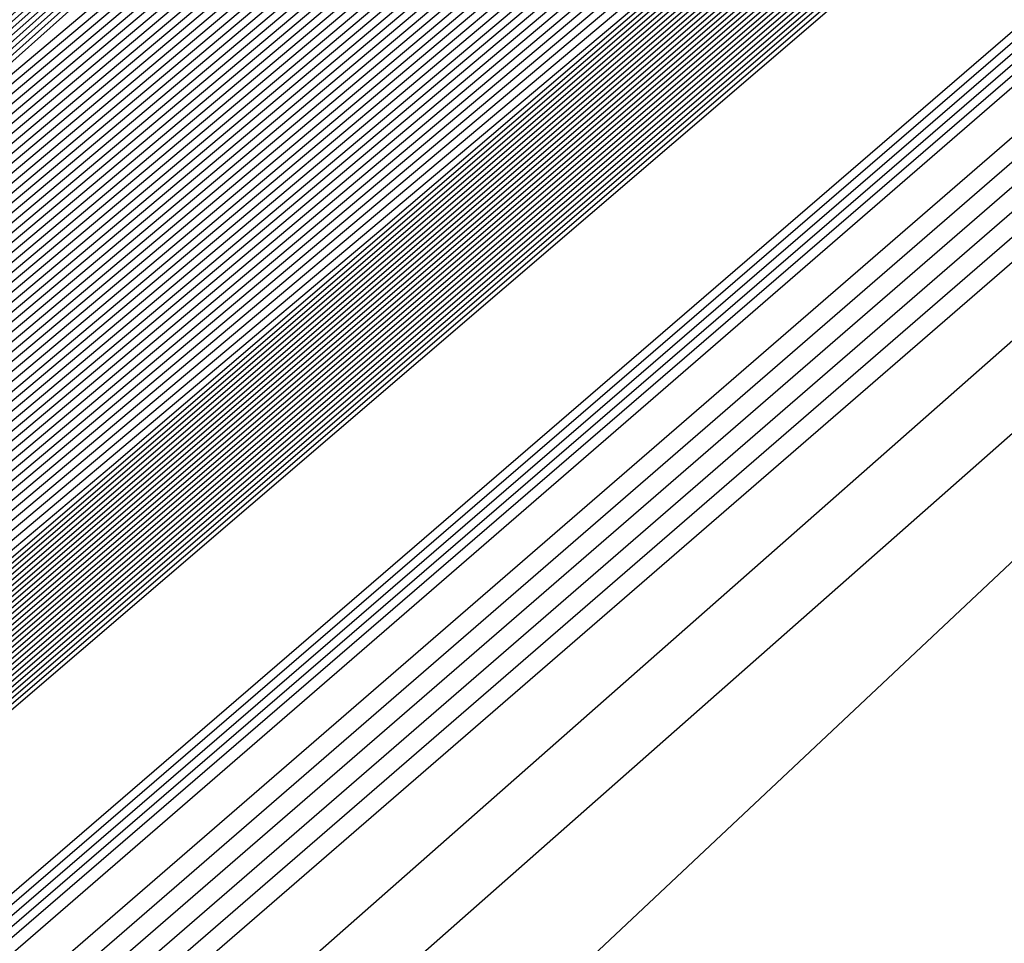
# Model space of a CAD drawing. Extents: x 3249832 to 3255657, y 13789405 to 13793316.
# Tile 743 of 1056: x 3253206.827 to 3253207.246, y 13791255.596 to 13791255.989. Entities that reach past the tile are written whole.
import ezdxf

# ---------------------------------------------------------------- set-up
doc = ezdxf.new("R2010")
doc.units = 0
doc.header["$LTSCALE"] = 100
doc.header["$MEASUREMENT"] = 0
for name, color, linetype in [('GRATIO_03231_CON', 1, 'CONTINUOUS'), ('GRATIO_0323_ICON', 1, 'CONTINUOUS'), ('TARGETS_EAST', 7, 'CONTINUOUS')]:
    doc.layers.add(name, color=color, linetype=linetype)

# ---------------------------------------------------------------- blocks, each defined once
blk = doc.blocks.new('Gratio_032316_contours')
at = {"layer": 'GRATIO_03231_CON', "color": 5, "linetype": 'Continuous', "flags": 128}
for points in [[(3253294.02117, 13791331.04278), (3253275.51252, 13791314.84857), (3253259.74641, 13791301.11971), (3253250.90118, 13791293.4869), (3253247.60749, 13791290.71421), (3253247.10911, 13791290.34906), (3253246.71171, 13791290.01217), (3253243.96878, 13791287.61762), (3253236.49572, 13791281.15281), (3253223.09361, 13791269.61112), (3253207.30623, 13791256.00981), (3253193.86302, 13791244.37213), (3253186.31196, 13791237.71784), (3253183.47503, 13791235.05279)], [(3253293.83167, 13791330.88045), (3253275.39736, 13791314.75135), (3253259.6945, 13791301.07777), (3253250.88464, 13791293.47583), (3253247.60402, 13791290.71447), (3253247.10757, 13791290.35085), (3253246.69656, 13791290.00204), (3253243.85762, 13791287.52479), (3253236.12374, 13791280.8358), (3253222.25472, 13791268.89288), (3253205.91767, 13791254.81834), (3253192.00653, 13791242.77561), (3253184.19264, 13791235.88971), (3253181.25697, 13791233.1319)], [(3253293.64218, 13791330.71812), (3253275.28219, 13791314.65413), (3253259.64258, 13791301.03582), (3253250.8681, 13791293.46475), (3253247.60055, 13791290.71473), (3253247.10604, 13791290.35265), (3253246.68141, 13791289.99191), (3253243.74646, 13791287.43197), (3253235.75176, 13791280.51879), (3253221.41583, 13791268.17464), (3253204.52912, 13791253.62687), (3253190.15004, 13791241.1791), (3253182.07332, 13791234.06158)], [(3253293.45268, 13791330.55578), (3253275.16702, 13791314.55691), (3253259.59067, 13791300.99388), (3253250.85155, 13791293.45368), (3253247.59708, 13791290.71499), (3253247.10451, 13791290.35445), (3253246.66626, 13791289.98178), (3253243.6353, 13791287.33914), (3253235.37978, 13791280.20179), (3253220.57694, 13791267.4564), (3253203.14057, 13791252.4354), (3253188.29355, 13791239.58258), (3253179.954, 13791232.23346)], [(3253308.44452, 13791343.76579), (3253293.07368, 13791330.23112), (3253274.93669, 13791314.36246), (3253259.48684, 13791300.90999), (3253250.81847, 13791293.43152), (3253247.59013, 13791290.71551), (3253247.10144, 13791290.35804), (3253246.63595, 13791289.96152), (3253243.41298, 13791287.15349), (3253234.63582, 13791279.56777), (3253218.89917, 13791266.01993), (3253200.36346, 13791250.05246), (3253184.58057, 13791236.38955), (3253175.71733, 13791228.58423), (3253172.40047, 13791225.5046), (3253171.87167, 13791224.84758), (3253171.83099, 13791224.68776), (3253171.81192, 13791224.61054), (3253171.80631, 13791224.57903), (3253171.80709, 13791224.56196), (3253171.81141, 13791224.55077), (3253171.8175, 13791224.5425)], [(3253308.192, 13791343.54795), (3253292.88418, 13791330.06879), (3253274.82152, 13791314.26524), (3253259.43492, 13791300.86805), (3253250.80192, 13791293.42045), (3253247.58666, 13791290.71576), (3253247.09991, 13791290.35984), (3253246.63023, 13791289.95949), (3253243.37731, 13791287.12548), (3253234.5186, 13791279.46953), (3253219.10173, 13791266.20888), (3253203.65505, 13791252.98282), (3253196.57706, 13791247.03615)], [(3253307.93948, 13791343.33011), (3253292.69468, 13791329.90645), (3253274.70635, 13791314.16802), (3253259.38301, 13791300.82611), (3253250.78538, 13791293.40937), (3253247.58319, 13791290.71602), (3253247.09838, 13791290.36164), (3253246.63006, 13791289.96223), (3253243.38596, 13791287.13554), (3253234.55099, 13791279.49977), (3253219.17525, 13791266.27429), (3253203.76972, 13791253.08339), (3253196.71057, 13791247.15255)], [(3253307.68696, 13791343.11228), (3253292.50518, 13791329.74412), (3253274.59119, 13791314.0708), (3253259.33109, 13791300.78416), (3253250.76884, 13791293.3983), (3253247.57972, 13791290.71628), (3253247.09685, 13791290.36343), (3253246.62988, 13791289.96496), (3253243.39462, 13791287.1456), (3253234.58339, 13791279.53), (3253219.24877, 13791266.33971), (3253203.88439, 13791253.18397), (3253196.84408, 13791247.26894)], [(3253307.18192, 13791342.67661), (3253292.12619, 13791329.41946), (3253274.36086, 13791313.87636), (3253259.22726, 13791300.70028), (3253250.73575, 13791293.37615), (3253247.57277, 13791290.7168), (3253247.09378, 13791290.36703), (3253246.62953, 13791289.97042), (3253243.41193, 13791287.16573), (3253234.64818, 13791279.59048), (3253219.39582, 13791266.47055), (3253204.11372, 13791253.38512), (3253197.11109, 13791247.50173)], [(3253306.9294, 13791342.45877), (3253291.93669, 13791329.25712), (3253274.24569, 13791313.77914), (3253259.17535, 13791300.65833), (3253250.71921, 13791293.36507), (3253247.5693, 13791290.71706), (3253247.09225, 13791290.36882), (3253246.62935, 13791289.97315), (3253243.42058, 13791287.17579), (3253234.68057, 13791279.62072), (3253219.46933, 13791266.53596), (3253204.22838, 13791253.4857), (3253197.2446, 13791247.61813)], [(3253306.67688, 13791342.24094), (3253291.74719, 13791329.09479), (3253274.13052, 13791313.68192), (3253259.12343, 13791300.61639), (3253250.70267, 13791293.354), (3253247.56583, 13791290.71731), (3253247.09072, 13791290.37062), (3253246.62918, 13791289.97588), (3253243.42924, 13791287.18585), (3253234.71297, 13791279.65096), (3253219.54285, 13791266.60138), (3253204.34305, 13791253.58627), (3253197.37811, 13791247.73453)], [(3253306.42436, 13791342.0231), (3253291.55769, 13791328.93246), (3253274.01535, 13791313.58469), (3253259.07151, 13791300.57445), (3253250.68613, 13791293.34292), (3253247.56236, 13791290.71757), (3253247.08919, 13791290.37242), (3253246.629, 13791289.97862), (3253243.43789, 13791287.19591), (3253234.74536, 13791279.68119), (3253219.61637, 13791266.6668), (3253204.45771, 13791253.68685), (3253197.51162, 13791247.85092)], [(3253305.91932, 13791341.58743), (3253291.17869, 13791328.60779), (3253273.78502, 13791313.39025), (3253258.96768, 13791300.49056), (3253250.65304, 13791293.32077), (3253247.55541, 13791290.71809), (3253247.08612, 13791290.37601), (3253246.62865, 13791289.98408), (3253243.4552, 13791287.21604), (3253234.81015, 13791279.74167), (3253219.76341, 13791266.79763), (3253204.68704, 13791253.888), (3253197.77863, 13791248.08372)], [(3253305.6668, 13791341.36959), (3253290.98919, 13791328.44546), (3253273.66985, 13791313.29303), (3253258.91577, 13791300.44861), (3253250.6365, 13791293.30969), (3253247.55194, 13791290.71835), (3253247.08459, 13791290.37781), (3253246.62848, 13791289.98681), (3253243.46386, 13791287.2261), (3253234.84255, 13791279.77191), (3253219.83693, 13791266.86305), (3253204.80171, 13791253.98858), (3253197.91214, 13791248.20012)], [(3253305.41428, 13791341.15176), (3253290.79969, 13791328.28313), (3253273.55469, 13791313.19581), (3253258.86385, 13791300.40667), (3253250.61995, 13791293.29862), (3253247.54847, 13791290.71861), (3253247.08306, 13791290.3796), (3253246.6283, 13791289.98954), (3253243.47251, 13791287.23616), (3253234.87494, 13791279.80214), (3253219.91045, 13791266.92847), (3253204.91637, 13791254.08915), (3253198.04565, 13791248.31651)], [(3253305.16176, 13791340.93392), (3253290.6102, 13791328.1208), (3253273.43952, 13791313.09859), (3253258.81194, 13791300.36473), (3253250.60341, 13791293.28754), (3253247.545, 13791290.71886), (3253247.08152, 13791290.3814), (3253246.62812, 13791289.99227), (3253243.48117, 13791287.24622), (3253234.90734, 13791279.83238), (3253219.98397, 13791266.99388), (3253205.03104, 13791254.18973), (3253198.17916, 13791248.43291)], [(3253304.65672, 13791340.49825), (3253290.2312, 13791327.79613), (3253273.20919, 13791312.90414), (3253258.70811, 13791300.28084), (3253250.57033, 13791293.26539), (3253247.53805, 13791290.71938), (3253247.07846, 13791290.385), (3253246.62777, 13791289.99774), (3253243.49848, 13791287.26634), (3253234.97213, 13791279.89286), (3253220.13101, 13791267.12472), (3253205.26037, 13791254.39088), (3253198.44617, 13791248.6657)], [(3253304.4042, 13791340.28041), (3253290.0417, 13791327.6338), (3253273.09402, 13791312.80692), (3253258.65619, 13791300.2389), (3253250.55378, 13791293.25432), (3253247.53458, 13791290.71964), (3253247.07693, 13791290.38679), (3253246.6276, 13791290.00047), (3253243.50713, 13791287.2764), (3253235.00453, 13791279.9231), (3253220.20453, 13791267.19013), (3253205.37503, 13791254.49146), (3253198.57968, 13791248.7821)], [(3253304.15168, 13791340.06258), (3253289.8522, 13791327.47147), (3253272.97886, 13791312.7097), (3253258.60428, 13791300.19695), (3253250.53724, 13791293.24324), (3253247.53111, 13791290.7199), (3253247.07539, 13791290.38859), (3253246.62742, 13791290.0032), (3253243.51579, 13791287.28647), (3253235.03692, 13791279.95333), (3253220.27805, 13791267.25555), (3253205.4897, 13791254.59203), (3253198.71319, 13791248.8985)], [(3253303.89916, 13791339.84474), (3253289.6627, 13791327.30914), (3253272.86369, 13791312.61248), (3253258.55236, 13791300.15501), (3253250.5207, 13791293.23216), (3253247.52764, 13791290.72015), (3253247.07386, 13791290.39039), (3253246.62724, 13791290.00593), (3253243.52444, 13791287.29653), (3253235.06932, 13791279.98357), (3253220.35157, 13791267.32097), (3253205.60436, 13791254.69261), (3253198.8467, 13791249.01489)], [(3253303.39412, 13791339.40907), (3253289.2837, 13791326.98447), (3253272.63335, 13791312.41804), (3253258.44853, 13791300.07112), (3253250.48761, 13791293.21001), (3253247.52069, 13791290.72067), (3253247.0708, 13791290.39398), (3253246.62689, 13791290.0114), (3253243.54175, 13791287.31665), (3253235.13411, 13791280.04405), (3253220.49861, 13791267.4518), (3253205.83369, 13791254.89376), (3253199.11371, 13791249.24769)], [(3253303.1416, 13791339.19123), (3253289.09421, 13791326.82214), (3253272.51819, 13791312.32081), (3253258.39661, 13791300.02918), (3253250.47107, 13791293.19894), (3253247.51722, 13791290.72093), (3253247.06927, 13791290.39578), (3253246.62672, 13791290.01413), (3253243.55041, 13791287.32671), (3253235.1665, 13791280.07429), (3253220.57213, 13791267.51722), (3253205.94836, 13791254.99434), (3253199.24722, 13791249.36409)], [(3253302.88908, 13791338.9734), (3253288.90471, 13791326.65981), (3253272.40302, 13791312.22359), (3253258.3447, 13791299.98724), (3253250.45453, 13791293.18786), (3253247.51375, 13791290.72119), (3253247.06773, 13791290.39757), (3253246.62654, 13791290.01686), (3253243.55907, 13791287.33677), (3253235.1989, 13791280.10452), (3253220.64565, 13791267.58263), (3253206.06302, 13791255.09491), (3253199.38073, 13791249.48048)], [(3253302.63656, 13791338.75556), (3253288.71521, 13791326.49747), (3253272.28786, 13791312.12637), (3253258.29278, 13791299.94529), (3253250.43798, 13791293.17679), (3253247.51028, 13791290.72145), (3253247.0662, 13791290.39937), (3253246.62637, 13791290.01959), (3253243.56772, 13791287.34683), (3253235.23129, 13791280.13476), (3253220.71917, 13791267.64805), (3253206.17769, 13791255.19549), (3253199.51423, 13791249.59688)], [(3253302.13153, 13791338.31989), (3253288.33621, 13791326.17281), (3253272.05752, 13791311.93193), (3253258.18895, 13791299.8614), (3253250.4049, 13791293.15464), (3253247.50334, 13791290.72196), (3253247.06314, 13791290.40297), (3253246.62601, 13791290.02505), (3253243.58503, 13791287.36696), (3253235.29608, 13791280.19524), (3253220.86621, 13791267.77889), (3253206.40702, 13791255.39664), (3253199.78125, 13791249.82967)], [(3253301.879, 13791338.10206), (3253288.14671, 13791326.01048), (3253271.94236, 13791311.83471), (3253258.13704, 13791299.81946), (3253250.38836, 13791293.14356), (3253247.49986, 13791290.72222), (3253247.0616, 13791290.40476), (3253246.62584, 13791290.02779), (3253243.59369, 13791287.37702), (3253235.32848, 13791280.22547), (3253220.93973, 13791267.8443), (3253206.52168, 13791255.49722), (3253199.91476, 13791249.94607)], [(3253301.62648, 13791337.88422), (3253287.95721, 13791325.84815), (3253271.82719, 13791311.73748), (3253258.08512, 13791299.77752), (3253250.37181, 13791293.13248), (3253247.49639, 13791290.72248), (3253247.06007, 13791290.40656), (3253246.62566, 13791290.03052), (3253243.60234, 13791287.38708), (3253235.36087, 13791280.25571), (3253221.01325, 13791267.90972), (3253206.63635, 13791255.59779), (3253200.04827, 13791250.06247)], [(3253301.37397, 13791337.66638), (3253287.76771, 13791325.68581), (3253271.71202, 13791311.64027), (3253258.03321, 13791299.73557), (3253250.35527, 13791293.12141), (3253247.49292, 13791290.72274), (3253247.05854, 13791290.40836), (3253246.62549, 13791290.03325), (3253243.611, 13791287.39714), (3253235.39327, 13791280.28595), (3253221.08677, 13791267.97514), (3253206.75101, 13791255.69837), (3253200.18178, 13791250.17887)], [(3253300.86893, 13791337.23071), (3253287.38872, 13791325.36115), (3253271.48169, 13791311.44582), (3253257.92938, 13791299.65169), (3253250.32219, 13791293.09926), (3253247.48598, 13791290.72325), (3253247.05547, 13791290.41195), (3253246.62514, 13791290.03871), (3253243.62831, 13791287.41727), (3253235.45806, 13791280.34643), (3253221.23381, 13791268.10597), (3253206.98034, 13791255.89952), (3253200.44879, 13791250.41166)], [(3253300.61641, 13791337.01288), (3253287.19922, 13791325.19882), (3253271.36652, 13791311.3486), (3253257.87746, 13791299.60974), (3253250.30564, 13791293.08818), (3253247.4825, 13791290.72351), (3253247.05394, 13791290.41375), (3253246.62496, 13791290.04144), (3253243.63696, 13791287.42733), (3253235.49045, 13791280.37666), (3253221.30733, 13791268.17139), (3253207.09501, 13791256.0001), (3253200.5823, 13791250.52806)], [(3253300.36389, 13791336.79504), (3253287.00972, 13791325.03648), (3253271.25136, 13791311.25138), (3253257.82555, 13791299.5678), (3253250.2891, 13791293.07711), (3253247.47903, 13791290.72377), (3253247.05241, 13791290.41554), (3253246.62478, 13791290.04418), (3253243.64562, 13791287.43739), (3253235.52285, 13791280.4069), (3253221.38085, 13791268.2368), (3253207.20967, 13791256.10068), (3253200.71581, 13791250.64445)], [(3253300.11137, 13791336.57721), (3253286.82022, 13791324.87415), (3253271.13619, 13791311.15416), (3253257.77363, 13791299.52586), (3253250.27256, 13791293.06603), (3253247.47556, 13791290.72403), (3253247.05088, 13791290.41734), (3253246.62461, 13791290.04691), (3253243.65427, 13791287.44745), (3253235.55525, 13791280.43714), (3253221.45437, 13791268.30222), (3253207.32434, 13791256.20125), (3253200.84931, 13791250.76085)], [(3253299.60633, 13791336.14153), (3253286.44122, 13791324.54949), (3253270.90586, 13791310.95971), (3253257.6698, 13791299.44197), (3253250.23947, 13791293.04388), (3253247.46862, 13791290.72454), (3253247.04781, 13791290.42093), (3253246.62426, 13791290.05237), (3253243.67158, 13791287.46757), (3253235.62004, 13791280.49761), (3253221.60141, 13791268.43306), (3253207.55367, 13791256.4024), (3253201.11633, 13791250.99364)], [(3253299.35381, 13791335.9237), (3253286.25172, 13791324.38716), (3253270.79069, 13791310.86249), (3253257.61789, 13791299.40003), (3253250.22293, 13791293.0328), (3253247.46514, 13791290.7248), (3253247.04628, 13791290.42273), (3253246.62408, 13791290.0551), (3253243.68024, 13791287.47763), (3253235.65243, 13791280.52785), (3253221.67493, 13791268.49847), (3253207.66834, 13791256.50298), (3253201.24984, 13791251.11004)], [(3253299.10129, 13791335.70586), (3253286.06223, 13791324.22482), (3253270.67552, 13791310.76527), (3253257.56597, 13791299.35808), (3253250.20639, 13791293.02173), (3253247.46167, 13791290.72506), (3253247.04475, 13791290.42453), (3253246.62391, 13791290.05783), (3253243.68889, 13791287.4877), (3253235.68483, 13791280.55809), (3253221.74845, 13791268.56389), (3253207.783, 13791256.60355), (3253201.38335, 13791251.22644)], [(3253298.84877, 13791335.48803), (3253285.87273, 13791324.06249), (3253270.56035, 13791310.66805), (3253257.51405, 13791299.31614), (3253250.18984, 13791293.01065), (3253247.4582, 13791290.72532), (3253247.04322, 13791290.42633), (3253246.62373, 13791290.06056), (3253243.69755, 13791287.49776), (3253235.71722, 13791280.58833), (3253221.82197, 13791268.62931), (3253207.89767, 13791256.70413), (3253201.51686, 13791251.34284)], [(3253298.34373, 13791335.05235), (3253285.49373, 13791323.73782), (3253270.33006, 13791310.47357), (3253257.41034, 13791299.23211), (3253250.15702, 13791292.9882), (3253247.45165, 13791290.72536), (3253247.04061, 13791290.42937), (3253246.62378, 13791290.06555), (3253243.71512, 13791287.51757), (3253235.78213, 13791280.64867), (3253221.96904, 13791268.7601), (3253208.127, 13791256.90528), (3253201.78387, 13791251.57563)], [(3253298.09121, 13791334.83452), (3253285.30424, 13791323.57548), (3253270.21493, 13791310.37629), (3253257.35856, 13791299.19), (3253250.14077, 13791292.97675), (3253247.44864, 13791290.72505), (3253247.03961, 13791290.4305), (3253246.62406, 13791290.06771), (3253243.72406, 13791287.52727), (3253235.81466, 13791280.67874), (3253222.0426, 13791268.82547), (3253208.24167, 13791257.00585), (3253201.91738, 13791251.69203)], [(3253297.83869, 13791334.61668), (3253285.11475, 13791323.41314), (3253270.09981, 13791310.27902), (3253257.30679, 13791299.14788), (3253250.12455, 13791292.96527), (3253247.44567, 13791290.72468), (3253247.03867, 13791290.43158), (3253246.62439, 13791290.06982), (3253243.73305, 13791287.53693), (3253235.8472, 13791280.70879), (3253222.11616, 13791268.89083), (3253208.35634, 13791257.10642), (3253202.05089, 13791251.80842)], [(3253222.18973, 13791268.9562), (3253208.47101, 13791257.20698), (3253202.18439, 13791251.92482), (3253202.18439, 13791251.92482), (3253208.30778, 13791257.39414), (3253221.8874, 13791269.30278)], [(3253222.33685, 13791269.08692), (3253208.70035, 13791257.40813), (3253202.45141, 13791252.15761), (3253202.45141, 13791252.15761), (3253208.5381, 13791257.59416), (3253222.03635, 13791269.43142)], [(3253222.41042, 13791269.15229), (3253208.81502, 13791257.50869), (3253202.58492, 13791252.27401), (3253202.58492, 13791252.27401), (3253208.65326, 13791257.69417), (3253222.11082, 13791269.49575)], [(3253222.48398, 13791269.21765), (3253208.92969, 13791257.60926), (3253202.71843, 13791252.39041), (3253202.71843, 13791252.39041), (3253208.76842, 13791257.79418), (3253222.18529, 13791269.56007)], [(3253222.55754, 13791269.28301), (3253209.04436, 13791257.70983), (3253202.85194, 13791252.50681), (3253202.85193, 13791252.50681), (3253208.88358, 13791257.89419), (3253222.25977, 13791269.62439)], [(3253222.70467, 13791269.41374), (3253209.2737, 13791257.91097), (3253203.11895, 13791252.7396), (3253203.11895, 13791252.7396), (3253209.1139, 13791258.0942), (3253222.40871, 13791269.75304)], [(3253222.77823, 13791269.4791), (3253209.38837, 13791258.01154), (3253203.25246, 13791252.856), (3253203.25246, 13791252.856), (3253209.22906, 13791258.19421), (3253222.48319, 13791269.81736)], [(3253222.8518, 13791269.54447), (3253209.50304, 13791258.11211), (3253203.38597, 13791252.97239), (3253203.38597, 13791252.97239), (3253209.34422, 13791258.29422), (3253222.55766, 13791269.88168)], [(3253222.92536, 13791269.60983), (3253209.61771, 13791258.21268), (3253203.51947, 13791253.08879), (3253203.51947, 13791253.08879), (3253209.45938, 13791258.39423), (3253222.63214, 13791269.946)], [(3253294.55593, 13791331.78482), (3253282.65133, 13791321.30274), (3253268.6032, 13791309.01445), (3253256.6338, 13791298.60027), (3253249.91373, 13791292.81609), (3253247.40711, 13791290.71997), (3253247.02638, 13791290.44557), (3253246.62867, 13791290.09727), (3253243.8498, 13791287.66252), (3253236.27025, 13791281.09954), (3253223.07249, 13791269.74056), (3253209.84706, 13791258.41382), (3253203.78649, 13791253.32159), (3253203.78649, 13791253.32159), (3253209.68971, 13791258.59423), (3253222.78114, 13791270.07458), (3253235.89161, 13791281.53353), (3253243.79641, 13791288.43297), (3253249.04881, 13791292.99861), (3253256.14655, 13791299.14707), (3253268.13516, 13791309.52901), (3253282.25127, 13791321.73092), (3253294.2793, 13791332.07331)], [(3253294.30341, 13791331.56698), (3253282.46184, 13791321.1404), (3253268.48808, 13791308.91717), (3253256.58203, 13791298.55815), (3253249.89752, 13791292.80461), (3253247.40414, 13791290.71961), (3253247.02543, 13791290.44664), (3253246.629, 13791290.09938), (3253243.85878, 13791287.67218), (3253236.30279, 13791281.1296), (3253223.14605, 13791269.80592), (3253209.96173, 13791258.51439), (3253203.92, 13791253.43798), (3253203.92, 13791253.43798), (3253209.80487, 13791258.69424), (3253222.85565, 13791270.13885), (3253235.92547, 13791281.56208), (3253243.80512, 13791288.43921), (3253249.03601, 13791292.98573), (3253256.09723, 13791299.1022), (3253268.02248, 13791309.42905), (3253282.06389, 13791321.56632), (3253294.02824, 13791331.85395)], [(3253294.05089, 13791331.34915), (3253282.27235, 13791320.97806), (3253268.37296, 13791308.8199), (3253256.53026, 13791298.51602), (3253249.8813, 13791292.79314), (3253247.40117, 13791290.71925), (3253247.02448, 13791290.44772), (3253246.62933, 13791290.10149), (3253243.86776, 13791287.68184), (3253236.33533, 13791281.15966), (3253223.21961, 13791269.87129), (3253210.0764, 13791258.61496), (3253204.05351, 13791253.55438), (3253204.05351, 13791253.55438), (3253209.92004, 13791258.79424), (3253222.93017, 13791270.20313), (3253235.95934, 13791281.59062), (3253243.81382, 13791288.44544), (3253249.02321, 13791292.97286), (3253256.04791, 13791299.05733), (3253267.90979, 13791309.32909), (3253281.87651, 13791321.40172), (3253293.77719, 13791331.63458)], [(3253293.79837, 13791331.13131), (3253282.08285, 13791320.81572), (3253268.25784, 13791308.72262), (3253256.47849, 13791298.4739), (3253249.86508, 13791292.78166), (3253247.39821, 13791290.71889), (3253247.02354, 13791290.4488), (3253246.62966, 13791290.1036), (3253243.87675, 13791287.6915), (3253236.36787, 13791281.18972), (3253223.29318, 13791269.93665), (3253210.19107, 13791258.71553), (3253204.18702, 13791253.67078), (3253204.18701, 13791253.67078), (3253210.0352, 13791258.89424), (3253223.00468, 13791270.26741), (3253235.9932, 13791281.61917), (3253243.82253, 13791288.45167), (3253249.01041, 13791292.95999), (3253255.9986, 13791299.01245), (3253267.79711, 13791309.22914), (3253281.68913, 13791321.23712), (3253293.52613, 13791331.41522)], [(3253281.70387, 13791320.49104), (3253268.02759, 13791308.52807), (3253256.37495, 13791298.38965), (3253249.83265, 13791292.75871), (3253247.39227, 13791290.71816), (3253247.02165, 13791290.45095), (3253246.63032, 13791290.10782), (3253243.89471, 13791287.71083), (3253236.43295, 13791281.24983), (3253223.4403, 13791270.06738), (3253210.42041, 13791258.91666), (3253204.45403, 13791253.90357), (3253204.45403, 13791253.90357), (3253210.2655, 13791259.09429), (3253223.15342, 13791270.39627), (3253236.05998, 13791281.67732), (3253243.49467, 13791288.16911), (3253246.23629, 13791290.55891), (3253246.63094, 13791290.89792), (3253246.97688, 13791291.19282), (3253249.38096, 13791293.27243), (3253255.90221, 13791298.92109), (3253267.57241, 13791309.02875), (3253281.31446, 13791320.90786)], [(3253281.51437, 13791320.3287), (3253267.91246, 13791308.4308), (3253256.32319, 13791298.34753), (3253249.81643, 13791292.74723), (3253247.38931, 13791290.7178), (3253247.0207, 13791290.45203), (3253246.63065, 13791290.10993), (3253243.90369, 13791287.72049), (3253236.4655, 13791281.27989), (3253223.51387, 13791270.13274), (3253210.53508, 13791259.01723), (3253204.58754, 13791254.01997), (3253204.58754, 13791254.01997), (3253210.38066, 13791259.1943), (3253223.22789, 13791270.4606), (3253236.0937, 13791281.70603), (3253243.50493, 13791288.17732), (3253246.23793, 13791290.55953), (3253246.63143, 13791290.89735), (3253246.97568, 13791291.19044), (3253249.36691, 13791293.25849), (3253255.85289, 13791298.87622), (3253267.45972, 13791308.92879), (3253281.12708, 13791320.74326)], [(3253281.32488, 13791320.16636), (3253267.79734, 13791308.33352), (3253256.27142, 13791298.30541), (3253249.80022, 13791292.73576), (3253247.38634, 13791290.71744), (3253247.01976, 13791290.4531), (3253246.63098, 13791290.11204), (3253243.91267, 13791287.73015), (3253236.49804, 13791281.30995), (3253223.58743, 13791270.1981), (3253210.64975, 13791259.1178), (3253204.72105, 13791254.13636), (3253204.72105, 13791254.13637), (3253210.49582, 13791259.2943), (3253223.30236, 13791270.52492), (3253236.12742, 13791281.73474), (3253243.51518, 13791288.18552), (3253246.23956, 13791290.56015), (3253246.63193, 13791290.89678), (3253246.97448, 13791291.18805), (3253249.35287, 13791293.24455), (3253255.80356, 13791298.83135), (3253267.34704, 13791308.82884), (3253280.9397, 13791320.57865)], [(3253281.13539, 13791320.00402), (3253267.68222, 13791308.23625), (3253256.21965, 13791298.26328), (3253249.784, 13791292.72428), (3253247.38337, 13791290.71708), (3253247.01881, 13791290.45418), (3253246.63131, 13791290.11416), (3253243.92165, 13791287.73981), (3253236.53058, 13791281.34001), (3253223.66099, 13791270.26347), (3253210.76442, 13791259.21837), (3253204.85455, 13791254.25276), (3253204.85455, 13791254.25276), (3253210.61098, 13791259.39431), (3253223.37683, 13791270.58925), (3253236.16114, 13791281.76345), (3253243.52543, 13791288.19373), (3253246.2412, 13791290.56077), (3253246.63242, 13791290.89621), (3253246.97329, 13791291.18567), (3253249.33882, 13791293.23061), (3253255.75424, 13791298.78648), (3253267.23435, 13791308.72888), (3253280.75231, 13791320.41405)], [(3253267.45197, 13791308.0417), (3253256.11611, 13791298.17904), (3253249.75157, 13791292.70133), (3253247.37744, 13791290.71635), (3253247.01692, 13791290.45633), (3253246.63197, 13791290.11838), (3253243.93961, 13791287.75913), (3253236.59567, 13791281.40012), (3253223.80812, 13791270.3942), (3253210.99376, 13791259.41951), (3253205.12157, 13791254.48556), (3253205.12157, 13791254.48556), (3253210.84129, 13791259.59433), (3253223.52577, 13791270.7179), (3253236.22858, 13791281.82086), (3253243.54593, 13791288.21014), (3253246.24446, 13791290.562), (3253246.6334, 13791290.89508), (3253246.97089, 13791291.1809), (3253249.31072, 13791293.20273), (3253255.65559, 13791298.69674), (3253267.00898, 13791308.52897)], [(3253267.33685, 13791307.94442), (3253256.06434, 13791298.13691), (3253249.73535, 13791292.68985), (3253247.37447, 13791290.71599), (3253247.01598, 13791290.45741), (3253246.6323, 13791290.12049), (3253243.9486, 13791287.76879), (3253236.62821, 13791281.43018), (3253223.88168, 13791270.45956), (3253211.10843, 13791259.52008), (3253205.25508, 13791254.60195), (3253205.25508, 13791254.60195), (3253210.95645, 13791259.69434), (3253223.60023, 13791270.78223), (3253236.2623, 13791281.84957), (3253243.55619, 13791288.21834), (3253246.2461, 13791290.56262), (3253246.63389, 13791290.89451), (3253246.96969, 13791291.17852), (3253249.29667, 13791293.18879), (3253255.60626, 13791298.65187), (3253266.8963, 13791308.42902)], [(3253267.22172, 13791307.84715), (3253256.01257, 13791298.09479), (3253249.71913, 13791292.67838), (3253247.37151, 13791290.71563), (3253247.01503, 13791290.45848), (3253246.63263, 13791290.1226), (3253243.95758, 13791287.77846), (3253236.66075, 13791281.46024), (3253223.95525, 13791270.52492), (3253211.2231, 13791259.62065), (3253205.38858, 13791254.71835), (3253205.38859, 13791254.71835), (3253211.07161, 13791259.79435), (3253223.6747, 13791270.84655), (3253236.29602, 13791281.87828), (3253243.56644, 13791288.22655), (3253246.24773, 13791290.56324), (3253246.63439, 13791290.89394), (3253246.9685, 13791291.17613), (3253249.28262, 13791293.17485), (3253255.55694, 13791298.607), (3253266.78361, 13791308.32906)], [(3253267.1066, 13791307.74987), (3253255.96081, 13791298.05266), (3253249.70292, 13791292.6669), (3253247.36854, 13791290.71526), (3253247.01409, 13791290.45956), (3253246.63296, 13791290.12471), (3253243.96656, 13791287.78812), (3253236.69329, 13791281.49029), (3253224.02881, 13791270.59029), (3253211.33777, 13791259.72122), (3253205.52209, 13791254.83475), (3253205.52209, 13791254.83475), (3253211.18677, 13791259.89435), (3253223.74917, 13791270.91088), (3253236.32974, 13791281.90699), (3253243.57669, 13791288.23475), (3253246.24937, 13791290.56386), (3253246.63488, 13791290.89337), (3253246.9673, 13791291.17375), (3253249.26858, 13791293.16091), (3253255.50762, 13791298.56213), (3253266.67093, 13791308.22911)], [(3253266.87636, 13791307.55532), (3253255.85727, 13791297.96842), (3253249.67048, 13791292.64395), (3253247.36261, 13791290.71454), (3253247.01219, 13791290.46171), (3253246.63362, 13791290.12893), (3253243.98452, 13791287.80744), (3253236.75838, 13791281.55041), (3253224.17594, 13791270.72101), (3253211.56711, 13791259.92236), (3253205.78911, 13791255.06754), (3253205.78911, 13791255.06754), (3253211.41709, 13791260.09437), (3253223.89811, 13791271.03953), (3253236.39717, 13791281.9644), (3253243.59719, 13791288.25117), (3253246.25263, 13791290.56509), (3253246.63586, 13791290.89224), (3253246.96491, 13791291.16898), (3253249.24048, 13791293.13303), (3253255.40897, 13791298.4724), (3253266.44556, 13791308.0292)], [(3253266.76123, 13791307.45805), (3253255.8055, 13791297.92629), (3253249.65427, 13791292.63247), (3253247.35964, 13791290.71418), (3253247.01125, 13791290.46279), (3253246.63395, 13791290.13104), (3253243.9935, 13791287.8171), (3253236.79092, 13791281.58047), (3253224.2495, 13791270.78638), (3253211.68179, 13791260.02293), (3253205.92262, 13791255.18394), (3253205.92262, 13791255.18394), (3253211.53225, 13791260.19438), (3253223.97258, 13791271.10386), (3253236.43089, 13791281.99311), (3253243.60744, 13791288.25937), (3253246.25427, 13791290.56571), (3253246.63635, 13791290.89167), (3253246.96371, 13791291.1666), (3253249.22643, 13791293.11909), (3253255.35964, 13791298.42753), (3253266.33287, 13791307.92924)], [(3253266.64611, 13791307.36077), (3253255.75373, 13791297.88417), (3253249.63805, 13791292.621), (3253247.35667, 13791290.71382), (3253247.0103, 13791290.46387), (3253246.63428, 13791290.13316), (3253244.00248, 13791287.82676), (3253236.82346, 13791281.61053), (3253224.32306, 13791270.85174), (3253211.79646, 13791260.1235), (3253206.05613, 13791255.30034), (3253206.05613, 13791255.30033), (3253211.64741, 13791260.29439), (3253224.04705, 13791271.16818), (3253236.46461, 13791282.02182), (3253243.6177, 13791288.26758), (3253246.2559, 13791290.56633), (3253246.63684, 13791290.8911), (3253246.96251, 13791291.16422), (3253249.21238, 13791293.10515), (3253255.31032, 13791298.38266), (3253266.22019, 13791307.82929)], [(3253266.53099, 13791307.2635), (3253255.70196, 13791297.84205), (3253249.62183, 13791292.60952), (3253247.35371, 13791290.71345), (3253247.00936, 13791290.46494), (3253246.63461, 13791290.13527), (3253244.01147, 13791287.83642), (3253236.856, 13791281.64058), (3253224.39663, 13791270.9171), (3253211.91113, 13791260.22407), (3253206.18963, 13791255.41673), (3253206.18963, 13791255.41673), (3253211.76257, 13791260.3944), (3253224.12152, 13791271.23251), (3253236.49833, 13791282.05053), (3253243.62795, 13791288.27578), (3253246.25754, 13791290.56695), (3253246.63734, 13791290.89054), (3253246.96131, 13791291.16183), (3253249.19833, 13791293.09121), (3253255.26099, 13791298.33779), (3253266.1075, 13791307.72933)], [(3253266.30074, 13791307.06895), (3253255.59843, 13791297.7578), (3253249.5894, 13791292.58657), (3253247.34778, 13791290.71273), (3253247.00747, 13791290.4671), (3253246.63526, 13791290.13949), (3253244.02943, 13791287.85574), (3253236.92109, 13791281.7007), (3253224.54375, 13791271.04783), (3253212.14047, 13791260.42521), (3253206.45665, 13791255.64953), (3253206.45665, 13791255.64953), (3253211.99289, 13791260.59441), (3253224.27046, 13791271.36115), (3253236.56577, 13791282.10794), (3253243.64845, 13791288.29219), (3253246.2608, 13791290.56818), (3253246.63832, 13791290.8894), (3253246.95892, 13791291.15707), (3253249.17024, 13791293.06333), (3253255.16235, 13791298.24805), (3253265.88213, 13791307.52942)], [(3253266.18562, 13791306.97167), (3253255.54666, 13791297.71567), (3253249.57318, 13791292.57509), (3253247.34481, 13791290.71237), (3253247.00652, 13791290.46817), (3253246.63559, 13791290.1416), (3253244.03841, 13791287.86541), (3253236.95363, 13791281.73076), (3253224.61732, 13791271.1132), (3253212.25514, 13791260.52577), (3253206.59016, 13791255.76592), (3253206.59016, 13791255.76592), (3253212.10805, 13791260.69442), (3253224.34492, 13791271.42548), (3253236.59949, 13791282.13665), (3253243.6587, 13791288.3004), (3253246.26244, 13791290.5688), (3253246.63881, 13791290.88883), (3253246.95772, 13791291.15468), (3253249.15619, 13791293.04939), (3253255.11302, 13791298.20318), (3253265.76944, 13791307.42947)], [(3253266.07049, 13791306.8744), (3253255.49489, 13791297.67355), (3253249.55697, 13791292.56362), (3253247.34184, 13791290.712), (3253247.00558, 13791290.46925), (3253246.63592, 13791290.14371), (3253244.04739, 13791287.87507), (3253236.98617, 13791281.76081), (3253224.69088, 13791271.17856), (3253212.36981, 13791260.62634), (3253206.72366, 13791255.88232), (3253206.72367, 13791255.88232), (3253212.22321, 13791260.79443), (3253224.41939, 13791271.4898), (3253236.63321, 13791282.16536), (3253243.66895, 13791288.30861), (3253246.26407, 13791290.56942), (3253246.6393, 13791290.88827), (3253246.95652, 13791291.1523), (3253249.14214, 13791293.03545), (3253255.0637, 13791298.15831), (3253265.65676, 13791307.32951)]]:
    blk.add_lwpolyline(points, dxfattribs=at)
at = {"layer": 'GRATIO_03231_CON', "color": 1, "linetype": 'Continuous', "flags": 128}
for points in [[(3253305.67252, 13791341.15943), (3253291.44112, 13791328.73289), (3253274.09304, 13791313.59512), (3253259.13586, 13791300.57928), (3253250.7226, 13791293.32407), (3253247.58798, 13791290.69058), (3253247.11217, 13791290.34546), (3253246.74202, 13791290.03243), (3253244.1911, 13791287.80327), (3253237.23968, 13791281.78682), (3253224.77139, 13791271.04759), (3253210.08333, 13791258.39275), (3253197.57601, 13791247.56516)], [(3253301.48161, 13791337.48281), (3253288.76214, 13791326.38505), (3253272.61894, 13791312.30302), (3253258.50087, 13791300.02092), (3253250.53561, 13791293.15728), (3253247.56601, 13791290.66808), (3253247.1137, 13791290.34367), (3253246.75717, 13791290.04256), (3253244.30226, 13791287.8961), (3253237.61166, 13791282.10383), (3253225.61027, 13791271.76582), (3253211.47189, 13791259.58422), (3253199.4325, 13791249.16167)], [(3253297.2907, 13791333.80618), (3253286.08317, 13791324.03722), (3253271.14483, 13791311.01092), (3253257.86588, 13791299.46255), (3253250.34863, 13791292.99048), (3253247.54404, 13791290.64559), (3253247.11524, 13791290.34187), (3253246.77232, 13791290.05269), (3253244.41342, 13791287.98892), (3253237.98364, 13791282.42084), (3253226.44916, 13791272.48406), (3253212.86044, 13791260.77569), (3253201.28899, 13791250.75819)], [(3253283.4042, 13791321.68939), (3253269.67074, 13791309.71882), (3253257.23089, 13791298.90419), (3253250.16164, 13791292.82369), (3253247.52207, 13791290.6231), (3253247.11677, 13791290.34007), (3253246.78748, 13791290.06281), (3253244.52458, 13791288.08175), (3253238.35562, 13791282.73785), (3253227.28805, 13791273.2023), (3253214.24899, 13791261.96716), (3253203.14548, 13791252.3547), (3253196.90856, 13791246.85849)], [(3253284.71798, 13791322.7763), (3253278.04625, 13791316.99372), (3253266.72253, 13791307.13463), (3253255.9609, 13791297.78746), (3253249.78767, 13791292.4901), (3253247.47813, 13791290.57812), (3253247.11983, 13791290.33648), (3253246.81778, 13791290.08307), (3253244.7469, 13791288.2674), (3253239.09958, 13791283.37186), (3253228.96583, 13791274.63877), (3253217.0261, 13791264.3501), (3253206.85846, 13791255.54773), (3253201.14719, 13791250.51475)], [(3253265.24844, 13791305.84253), (3253255.32591, 13791297.2291), (3253249.60069, 13791292.32331), (3253247.45616, 13791290.55562), (3253247.12136, 13791290.33468), (3253246.83293, 13791290.0932), (3253244.85806, 13791288.36023), (3253239.47156, 13791283.68887), (3253229.80472, 13791275.35701), (3253218.41465, 13791265.54157), (3253208.71495, 13791257.14425), (3253203.26651, 13791252.34288), (3253201.21954, 13791250.41992)], [(3253219.80321, 13791266.73304), (3253210.57144, 13791258.74076), (3253205.38583, 13791254.17101), (3253203.4376, 13791252.34081), (3253203.10639, 13791251.87832), (3253203.04337, 13791251.64335), (3253202.98577, 13791251.42247), (3253202.94238, 13791251.23391), (3253203.08126, 13791251.23357), (3253204.20773, 13791252.12802), (3253207.28638, 13791254.76146), (3253212.79514, 13791259.54974), (3253219.26508, 13791265.19521)], [(3253221.19176, 13791267.92451), (3253212.42793, 13791260.33728), (3253207.50515, 13791255.99914), (3253205.65567, 13791254.2617), (3253205.34124, 13791253.82265), (3253205.28141, 13791253.59959), (3253205.22674, 13791253.3899), (3253205.18554, 13791253.2109), (3253205.33755, 13791253.22823), (3253206.54802, 13791254.20083), (3253209.85361, 13791257.03597), (3253215.76882, 13791262.18177), (3253222.7194, 13791268.24964)]]:
    blk.add_lwpolyline(points, dxfattribs=at)
at = {"layer": 'GRATIO_0323_ICON', "color": 7, "linetype": 'Continuous', "flags": 128}
for points in [[(3253293.26318, 13791330.39345), (3253275.05185, 13791314.45969), (3253259.53875, 13791300.95194), (3253250.83501, 13791293.4426), (3253247.59361, 13791290.71525), (3253247.10298, 13791290.35624), (3253246.6511, 13791289.97165), (3253243.52414, 13791287.24631), (3253235.0078, 13791279.88478), (3253219.73806, 13791266.73817), (3253201.75202, 13791251.24392), (3253186.43706, 13791237.98607), (3253177.83468, 13791230.40533)], [(3253307.43444, 13791342.89444), (3253292.31568, 13791329.58179), (3253274.47602, 13791313.97358), (3253259.27918, 13791300.74222), (3253250.7523, 13791293.38722), (3253247.57625, 13791290.71654), (3253247.09531, 13791290.36523), (3253246.62971, 13791289.96769), (3253243.40327, 13791287.15567), (3253234.61578, 13791279.56024), (3253219.3223, 13791266.40513), (3253203.99905, 13791253.28454), (3253196.97759, 13791247.38534)], [(3253306.17184, 13791341.80526), (3253291.36819, 13791328.77013), (3253273.90019, 13791313.48747), (3253259.0196, 13791300.5325), (3253250.66958, 13791293.33184), (3253247.55889, 13791290.71783), (3253247.08765, 13791290.37421), (3253246.62883, 13791289.98135), (3253243.44655, 13791287.20597), (3253234.77776, 13791279.71143), (3253219.68989, 13791266.73221), (3253204.57238, 13791253.78743), (3253197.64512, 13791247.96732)], [(3253304.90924, 13791340.71608), (3253290.4207, 13791327.95847), (3253273.32436, 13791313.00136), (3253258.76002, 13791300.32278), (3253250.58687, 13791293.27647), (3253247.54153, 13791290.71912), (3253247.07999, 13791290.3832), (3253246.62795, 13791289.99501), (3253243.48982, 13791287.25628), (3253234.93973, 13791279.86262), (3253220.05749, 13791267.0593), (3253205.1457, 13791254.2903), (3253198.31267, 13791248.54931)], [(3253303.64664, 13791339.62691), (3253289.4732, 13791327.1468), (3253272.74852, 13791312.51526), (3253258.50045, 13791300.11307), (3253250.50416, 13791293.22109), (3253247.52417, 13791290.72041), (3253247.07233, 13791290.39218), (3253246.62707, 13791290.00866), (3253243.5331, 13791287.30659), (3253235.10171, 13791280.01381), (3253220.42509, 13791267.38638), (3253205.71903, 13791254.79319), (3253198.9802, 13791249.13129)], [(3253302.38404, 13791338.53773), (3253288.52571, 13791326.33514), (3253272.17269, 13791312.02915), (3253258.24087, 13791299.90335), (3253250.42144, 13791293.16571), (3253247.50681, 13791290.7217), (3253247.06467, 13791290.40117), (3253246.62619, 13791290.02232), (3253243.57638, 13791287.3569), (3253235.26369, 13791280.165), (3253220.79269, 13791267.71347), (3253206.29235, 13791255.29606), (3253199.64775, 13791249.71328)], [(3253301.12145, 13791337.44855), (3253287.57822, 13791325.52348), (3253271.59685, 13791311.54304), (3253257.98129, 13791299.69363), (3253250.33873, 13791293.11033), (3253247.48945, 13791290.723), (3253247.05701, 13791290.41015), (3253246.62531, 13791290.03598), (3253243.61965, 13791287.4072), (3253235.42566, 13791280.31619), (3253221.16029, 13791268.04055), (3253206.86568, 13791255.79895), (3253200.31528, 13791250.29526)], [(3253299.85885, 13791336.35937), (3253286.63072, 13791324.71182), (3253271.02102, 13791311.05694), (3253257.72172, 13791299.48391), (3253250.25601, 13791293.05496), (3253247.47209, 13791290.72429), (3253247.04935, 13791290.41914), (3253246.62443, 13791290.04964), (3253243.66293, 13791287.45751), (3253235.58764, 13791280.46738), (3253221.52789, 13791268.36764), (3253207.439, 13791256.30182), (3253200.98282, 13791250.87725)], [(3253298.59625, 13791335.27019), (3253285.68323, 13791323.90016), (3253270.44519, 13791310.57083), (3253257.46214, 13791299.2742), (3253250.1733, 13791292.99958), (3253247.45473, 13791290.72558), (3253247.04168, 13791290.42812), (3253246.62355, 13791290.0633), (3253243.7062, 13791287.50782), (3253235.74962, 13791280.61857), (3253221.89549, 13791268.69472), (3253208.01233, 13791256.80471), (3253201.65036, 13791251.45923)], [(3253222.26329, 13791269.02156), (3253208.58568, 13791257.30755), (3253202.3179, 13791252.04122), (3253202.3179, 13791252.04122), (3253208.42294, 13791257.49415), (3253221.96187, 13791269.36711)], [(3253222.63111, 13791269.34838), (3253209.15903, 13791257.8104), (3253202.98544, 13791252.6232), (3253202.98544, 13791252.6232), (3253208.99874, 13791257.99419), (3253222.33424, 13791269.68871)], [(3253294.80845, 13791332.00265), (3253282.84083, 13791321.46507), (3253268.71833, 13791309.11172), (3253256.68557, 13791298.6424), (3253249.92995, 13791292.82756), (3253247.41007, 13791290.72034), (3253247.02732, 13791290.44449), (3253246.62834, 13791290.09516), (3253243.84082, 13791287.65286), (3253236.2377, 13791281.06949), (3253222.99892, 13791269.67519), (3253209.73238, 13791258.31325), (3253203.65298, 13791253.20519), (3253203.65298, 13791253.20519), (3253209.57454, 13791258.49423), (3253222.70663, 13791270.0103), (3253235.85774, 13791281.50498), (3253243.7877, 13791288.42674), (3253249.0616, 13791293.01148), (3253256.19586, 13791299.19195), (3253268.24784, 13791309.62896), (3253282.43865, 13791321.89552), (3253294.53035, 13791332.29267)], [(3253281.89336, 13791320.65338), (3253268.14271, 13791308.62535), (3253256.42672, 13791298.43178), (3253249.84887, 13791292.77018), (3253247.39524, 13791290.71852), (3253247.02259, 13791290.44987), (3253246.62999, 13791290.10571), (3253243.88573, 13791287.70117), (3253236.40041, 13791281.21978), (3253223.36674, 13791270.00201), (3253210.30574, 13791258.8161), (3253204.32052, 13791253.78717), (3253204.32052, 13791253.78717), (3253210.15034, 13791258.99428), (3253223.07895, 13791270.33195), (3253236.02626, 13791281.64861), (3253243.48442, 13791288.1609), (3253246.23466, 13791290.5583), (3253246.63045, 13791290.89848), (3253246.97808, 13791291.1952), (3253249.39501, 13791293.28637), (3253255.95153, 13791298.96595), (3253267.68509, 13791309.1287), (3253281.50184, 13791321.07246)], [(3253280.94589, 13791319.84168), (3253267.5671, 13791308.13897), (3253256.16788, 13791298.22116), (3253249.76778, 13791292.7128), (3253247.38041, 13791290.71671), (3253247.01787, 13791290.45526), (3253246.63164, 13791290.11627), (3253243.93063, 13791287.74947), (3253236.56312, 13791281.37006), (3253223.73456, 13791270.32883), (3253210.87909, 13791259.31894), (3253204.98806, 13791254.36916), (3253204.98806, 13791254.36916), (3253210.72614, 13791259.49432), (3253223.4513, 13791270.65358), (3253236.19486, 13791281.79216), (3253243.53568, 13791288.20193), (3253246.24283, 13791290.56139), (3253246.63291, 13791290.89565), (3253246.97209, 13791291.18328), (3253249.32477, 13791293.21667), (3253255.70491, 13791298.74161), (3253267.12167, 13791308.62893), (3253280.56493, 13791320.24945)], [(3253266.99148, 13791307.6526), (3253255.90904, 13791298.01054), (3253249.6867, 13791292.65542), (3253247.36557, 13791290.7149), (3253247.01314, 13791290.46064), (3253246.63329, 13791290.12682), (3253243.97554, 13791287.79778), (3253236.72583, 13791281.52035), (3253224.10237, 13791270.65565), (3253211.45244, 13791259.82179), (3253205.6556, 13791254.95114), (3253205.6556, 13791254.95114), (3253211.30193, 13791259.99436), (3253223.82364, 13791270.9752), (3253236.36345, 13791281.93569), (3253243.58694, 13791288.24296), (3253246.251, 13791290.56448), (3253246.63537, 13791290.89281), (3253246.9661, 13791291.17137), (3253249.25453, 13791293.14697), (3253255.45829, 13791298.51727), (3253266.55824, 13791308.12915)], [(3253266.41586, 13791307.16622), (3253255.65019, 13791297.79992), (3253249.60562, 13791292.59805), (3253247.35074, 13791290.71309), (3253247.00841, 13791290.46602), (3253246.63494, 13791290.13738), (3253244.02045, 13791287.84608), (3253236.88854, 13791281.67064), (3253224.47019, 13791270.98247), (3253212.0258, 13791260.32464), (3253206.32314, 13791255.53313), (3253206.32314, 13791255.53313), (3253211.87773, 13791260.49441), (3253224.19599, 13791271.29683), (3253236.53205, 13791282.07923), (3253243.6382, 13791288.28399), (3253246.25917, 13791290.56757), (3253246.63783, 13791290.88997), (3253246.96012, 13791291.15945), (3253249.18429, 13791293.07727), (3253255.21167, 13791298.29292), (3253265.99481, 13791307.62938)], [(3253288.90889, 13791326.45292), (3253280.72523, 13791319.34155), (3253268.19664, 13791308.42673), (3253256.59589, 13791298.34582), (3253249.97466, 13791292.6569), (3253247.5001, 13791290.60061), (3253247.1183, 13791290.33828), (3253246.80263, 13791290.07294), (3253244.63574, 13791288.17457), (3253238.7276, 13791283.05485), (3253228.12694, 13791273.92054), (3253215.63755, 13791263.15863), (3253205.00197, 13791253.95122), (3253199.02788, 13791248.68662)]]:
    blk.add_lwpolyline(points, dxfattribs=at)

msp = doc.modelspace()

# ---------------------------------------------------------------- block references
at = {"layer": 'TARGETS_EAST'}
msp.add_blockref('Gratio_032316_contours', (0, 0), dxfattribs=at)

doc.saveas('drawing.dxf')
